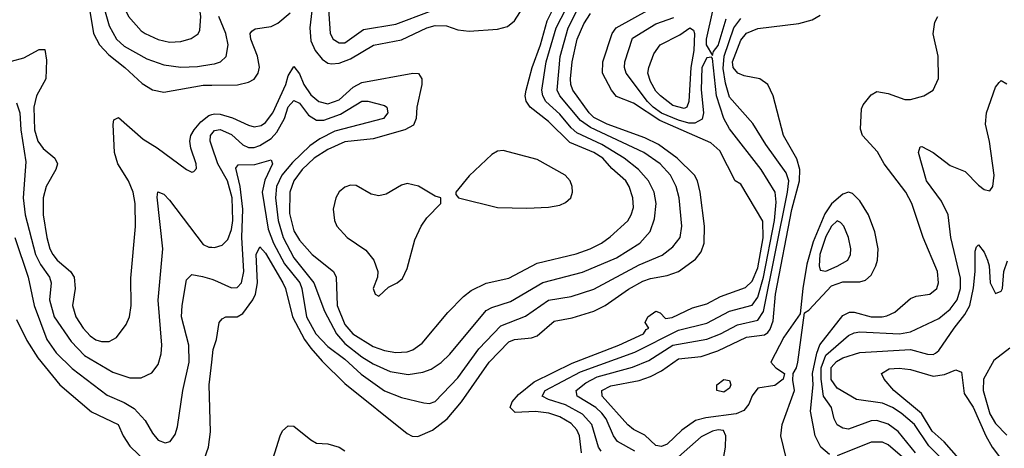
# Model space of a CAD drawing. Header units: inches. Extents: x 884549 to 1028252, y 526810 to 653624.
# Tile 630 of 656: x 979321 to 982801, y 563526 to 565039. Entities that reach past the tile are written whole.
import ezdxf

# ---------------------------------------------------------------- set-up
doc = ezdxf.new("R2010")
doc.units = ezdxf.units.IN
doc.header["$MEASUREMENT"] = 0
doc.layers.add('A9576', color=7, linetype='Continuous')
doc.layers.add('A9586', color=7, linetype='Continuous')

msp = doc.modelspace()

# ---------------------------------------------------------------- linework, layer by layer
at = {"layer": 'A9576', "color": 5}
for points, elevation in [([(979274.9, 565285.1), (979330, 565307.9), (979350, 565320.8), (979366.9, 565353.1), (979390, 565430.3), (979410, 565460.6), (979430, 565459.8), (979535.2, 565415.2), (979552.7, 565392.7), (979650, 565166.1), (979705.2, 565050), (979750, 565000.1), (979765, 564990), (979810, 564969), (979850, 564959.5), (979890, 564961.9), (979927.3, 564972.7), (979951.3, 564988.7), (979958.3, 565001.7), (979961, 565050), (979943.4, 565170), (979950, 565212.9), (979970, 565222), (980000, 565200)], 2360), ([(979310, 565168.2), (979350, 565171.5), (979376.8, 565183.2), (979407.5, 565210), (979450, 565283), (979470, 565305.7), (979490, 565315.4), (979510, 565313.5), (979530, 565298), (979570, 565222.5), (979605.2, 565130), (979637.6, 565017.6), (979662.9, 564970), (979690, 564945), (979770, 564901), (979830, 564879.9), (979890, 564871), (979950, 564873.9), (980000, 564882)], 2340), ([(979250, 565101.3), (979330, 565086.7), (979350, 565088.6), (979370, 565093.3), (979410, 565115.5), (979470, 565171.6), (979490, 565184.5), (979510, 565185.2), (979530, 565172.1), (979552.9, 565130), (979565.7, 565090), (979581.8, 564990), (979602.8, 564950), (979635.5, 564915.5), (979693.1, 564870), (979753.7, 564813.7), (979790, 564791.6), (979830, 564783.1), (979970, 564807.9), (980000, 564808.1)], 2320), ([(979292.3, 564892.3), (979335.9, 564904.1), (979390, 564933.2), (979410, 564933.2), (979415.7, 564895.7), (979413.1, 564830), (979380.9, 564770), (979370.7, 564730), (979373.9, 564650), (979384.6, 564610), (979404.4, 564584.4), (979445.8, 564550), (979454.4, 564530), (979448.5, 564510), (979414.4, 564450), (979404.1, 564410), (979403.5, 564350), (979417.4, 564270), (979427.4, 564230), (979437.8, 564210), (979453.3, 564190), (979500.1, 564150), (979513.2, 564130), (979516.5, 564090), (979507.7, 564030), (979519.6, 563990), (979545.1, 563950), (979570, 563922.7), (979590, 563908.8), (979610, 563903), (979636.8, 563903.2), (979663, 563917), (979696.9, 563963.1), (979709.4, 563990), (979714.9, 564030), (979713.9, 564126.1), (979730.9, 564309.1), (979729, 564390), (979722.4, 564430), (979705.3, 564470), (979668.3, 564530), (979656.6, 564570), (979651.3, 564668.7), (979654.3, 564685.7), (979670, 564693.8), (979757.1, 564617.1), (979807.1, 564587.1), (979910, 564510.2), (979930, 564501.1), (979937, 564503), (979946, 564514), (979945.3, 564530), (979925.4, 564585.4), (979922.4, 564610), (979926.2, 564630), (979937.3, 564650), (979961.3, 564678.7), (979990, 564701.2), (980000, 564703.9)], 2280), ([(979310, 564746), (979322.1, 564710), (979325.1, 564650), (979342.8, 564537.2), (979333, 564410), (979339.9, 564350), (979376.6, 564210), (979395.1, 564175.1), (979426.9, 564130), (979432.1, 564110), (979426.4, 564050), (979442.6, 563990), (979502.8, 563902.8), (979550, 563853.4), (979650, 563794.1), (979710, 563774.8), (979750, 563774.4), (979787.6, 563792.4), (979810, 563821.7), (979820.8, 563859.2), (979823.9, 563890), (979810.8, 564049.2), (979826.6, 564230), (979807.2, 564412.8), (979809, 564431), (979830, 564422.8), (979850, 564402.2), (979970, 564245.7), (979990, 564235.7), (980000, 564235.4)], 2260), ([(980000, 564592.4), (979994.1, 564610), (979995.3, 564630), (980000, 564635.6)], 2260), ([(979304.2, 564270), (979350.8, 564130), (979371.8, 564030), (979416.5, 563910), (979450, 563862.6), (979507, 563807), (979630, 563713.2), (979690, 563687.9), (979726.1, 563666.1), (979764.1, 563624.1), (979790, 563579.5), (979810, 563554.9), (979834.7, 563545.3), (979853.3, 563550), (979870, 563574.9), (979879, 563601), (979897.4, 563730), (979920.4, 563830), (979919.1, 563890), (979893.5, 563990), (979894.7, 564030), (979910, 564120.5), (979930, 564139), (979967.2, 564132.8), (980000, 564122.9)], 2240), ([(979310, 563980.9), (979346, 563906), (979384.6, 563844.6), (979462.7, 563750), (979574.8, 563654.8), (979669.4, 563609.4), (979686.9, 563570), (979710, 563532.9), (979770, 563475.2)], 2220), ([(979959.9, 563450), (979987.8, 563530), (979995.6, 563584.4), (979990.8, 563750), (980000, 563829.7)], 2220)]:
    msp.add_lwpolyline(points, dxfattribs=dict(at, elevation=elevation))
at = {"layer": 'A9586', "color": 5}
for points, elevation in [([(980000, 564703.9), (980010, 564706.6), (980030, 564705.9), (980072.6, 564692.6), (980130, 564666.1), (980150, 564661.2), (980174.8, 564665.2), (980190, 564675.7), (980215.3, 564710), (980261.6, 564810), (980270, 564841), (980290, 564873.4), (980310, 564847.5), (980325.5, 564810), (980350, 564773.8), (980378.7, 564750), (980410, 564741.8), (980450, 564756.1), (980499.2, 564800.8), (980530, 564817.1), (980710.6, 564850.6), (980730, 564849.1), (980742.3, 564830), (980742.7, 564810), (980724.6, 564730), (980722.5, 564690), (980713.4, 564666.6), (980682.2, 564650), (980570, 564618), (980470, 564607.7), (980410, 564581.3), (980361.9, 564550), (980319.1, 564510), (980289.5, 564470), (980275.7, 564430), (980274.2, 564354.2), (980290, 564293.4), (980310, 564260.4), (980354.2, 564210), (980430.4, 564150), (980440.1, 564130), (980442.7, 564030), (980470, 563962.3), (980499, 563930), (980570, 563885.4), (980610, 563871), (980650, 563864.2), (980690, 563866.3), (980710, 563873), (980743.3, 563896.7), (980834.3, 564005.7), (980890, 564062.3), (980917.3, 564082.7), (980970, 564108.3), (981050, 564126.8), (981150, 564179.4), (981288, 564212), (981337.4, 564230), (981377, 564250), (981407.5, 564272.5), (981470, 564328.6), (981482.2, 564350), (981490, 564376), (981488.5, 564410), (981475.5, 564450), (981463.4, 564470), (981413.9, 564513.9), (981381.7, 564550), (981349.9, 564570), (981265.9, 564605.9), (981190, 564679.6), (981124.8, 564730), (981110.8, 564750.8), (981107.7, 564770), (981110.8, 564790), (981131.9, 564870), (981161.3, 564950), (981185.3, 565034.7), (981232.8, 565130)], 2280), ([(980355.4, 565090), (980346.7, 565010), (980350, 564964.2), (980365.1, 564930), (980390, 564899.4), (980410, 564885.2), (980422.7, 564882.7), (980450, 564885.2), (980490, 564901.1), (980571.2, 564948.8), (980670, 564968.2), (980759.9, 565010), (980790, 565018.6), (980830, 565017), (980870, 565003.6), (980910, 564999), (981010, 565005.6), (981045.2, 565014.8), (981070, 565035.3), (981143.2, 565150)], 2320), ([(980409.5, 565130), (980418.9, 564990), (980429.4, 564970), (980450, 564957.2), (980470, 564957.3), (980535.9, 565004.1), (980650, 565023.8), (980770, 565068)], 2340), ([(980000, 564635.6), (980010, 564647.6), (980030, 564651.3), (980070, 564633.1), (980110, 564597.6), (980130, 564587.5), (980150, 564587.7), (980170, 564594.3), (980210, 564619.5), (980230, 564641.6), (980257.4, 564690), (980270, 564731.3), (980290, 564753.8), (980310, 564744.8), (980341.4, 564701.4), (980370, 564684), (980395.9, 564684.1), (980454.4, 564705.6), (980530, 564751.4), (980551.3, 564751.3), (980610, 564736.1), (980619.1, 564730), (980622.7, 564710), (980606.7, 564690), (980435.1, 564644.9), (980382, 564618), (980346.5, 564593.5), (980284.7, 564535.3), (980247.4, 564490), (980228.6, 564450), (980225, 564410), (980234.2, 564330), (980251.7, 564270), (980290, 564198), (980361.2, 564110), (980398.8, 564010), (980440.7, 563930), (980470, 563895.2), (980530, 563849.1), (980570, 563824.3), (980630, 563797.3), (980693.6, 563786.4), (980746, 563794), (980775.3, 563804.7), (980811.2, 563828.8), (980841.9, 563858.1), (980970, 564011.8), (980990, 564023), (981055.4, 564044.6), (981170, 564110.8), (981310, 564147.1), (981430, 564197.9), (981513, 564250), (981548.8, 564291.2), (981564.2, 564335.8), (981570.3, 564390), (981563, 564430), (981543.4, 564470), (981507.9, 564510), (981458, 564550), (981378.6, 564598.6), (981290, 564639.4), (981270, 564656.8), (981230, 564705.1), (981180.4, 564750), (981169.6, 564770), (981166.7, 564790), (981182.3, 564890), (981217.6, 565010), (981270, 565113.6)], 2260), ([(980000, 564122.9), (980010, 564119.8), (980070, 564092.3), (980090, 564093.5), (980104.6, 564110), (980112.9, 564150), (980106, 564270), (980110.2, 564370), (980100, 564450), (980085.2, 564514.8), (980093.1, 564526.9), (980152.4, 564527.6), (980210, 564543.7), (980214.7, 564530), (980187.4, 564472.6), (980178.4, 564430), (980199.8, 564299.8), (980218.5, 564250), (980257.4, 564177.4), (980310.8, 564110), (980318.7, 564090), (980335.3, 563990), (980367.7, 563930), (980410, 563885.7), (980470, 563839.9), (980527.7, 563787.7), (980610, 563729.2), (980670, 563704.6), (980750, 563685.9), (980770, 563683.9), (980790, 563690.9), (980870, 563774.4), (980943.5, 563876.5), (981021.7, 563958.3), (981108.3, 563991.7), (981190, 564048.2), (981270, 564061.8), (981350, 564087.4), (981510, 564173.5), (981592.3, 564207.7), (981630, 564237.5), (981656, 564270), (981661.7, 564310), (981651.5, 564410), (981641.8, 564450), (981621, 564490), (981585.3, 564530), (981527.1, 564570), (981338, 564658), (981303.2, 564683.2), (981229.9, 564770), (981221.2, 564790), (981231.5, 564908.5), (981259.8, 565010), (981289.7, 565070.3)], 2240), ([(980000, 564808.1), (980091.2, 564808.8), (980130, 564818.9), (980150, 564829.6), (980163.7, 564850), (980168.7, 564871.3), (980161.7, 564910), (980138.5, 564970), (980135.8, 564990), (980141.4, 564998.6), (980153.8, 565006.2), (980210, 565015), (980233.2, 565026.8), (980277.1, 565062.9)], 2320), ([(980000, 563829.7), (980005.2, 563874.8), (980016.1, 563910), (980025.8, 563970), (980036.9, 563983.1), (980050, 563989.4), (980090, 563989.6), (980110, 564001.2), (980145.3, 564050), (980154.3, 564070), (980161.1, 564110), (980157.4, 564210), (980170, 564237), (980190, 564215.2), (980251.4, 564110), (980261, 564090), (980285.7, 563990), (980327.5, 563910), (980350, 563879.4), (980390, 563833.2), (980470, 563755.1), (980690, 563577.7), (980708.5, 563568.5), (980727.8, 563567.8), (980780.1, 563590), (980832.3, 563630), (980882.8, 563690), (980980.7, 563830), (981050, 563901.1), (981070, 563909.7), (981130, 563916.1), (981150, 563923.4), (981210, 563975.2), (981273.8, 563986.2), (981350, 564010.4), (981390, 564030.5), (981472.5, 564087.5), (981524, 564116), (981550, 564125.3), (981610, 564135.3), (981650, 564150.1), (981710, 564193.4), (981730, 564219.8), (981740.1, 564250), (981741.6, 564310), (981726.4, 564430), (981716.7, 564470), (981705.6, 564490), (981644.4, 564550), (981578.7, 564598.7), (981530, 564621.8), (981397.3, 564670), (981350, 564693.7), (981333.2, 564710), (981276.1, 564790), (981268.5, 564810), (981267.7, 564830), (981273.3, 564890), (981291.1, 564970), (981315.5, 565024.5), (981339, 565061)], 2220), ([(981306.3, 563510), (981300.2, 563570), (981290.7, 563590.7), (981270, 563612.9), (981230, 563636.4), (981190.8, 563650), (981144.2, 563655.8), (981071.9, 563651.9), (981054.2, 563670), (981062, 563690), (981084.2, 563715.8), (981139, 563761), (981273.8, 563826.2), (981438.9, 563890), (981525.4, 563930), (981534.9, 563945.1), (981545.1, 563950), (981531.3, 563970), (981541, 563990), (981569.8, 564010), (981584.5, 564004.5), (981603.8, 563983.8), (981627.6, 563987.6), (981698.7, 564021.3), (981750, 564036.4), (981798.3, 564061.7), (981886.5, 564093.5), (981910, 564116.1), (981930, 564163.4), (981948.9, 564268.9), (981947.5, 564327.5), (981870, 564458.3), (981850, 564469.6), (981795.7, 564575.7), (981764.2, 564604.2), (981583.4, 564683.4), (981490, 564744.5), (981430, 564768), (981413, 564790), (981381.5, 564850), (981381.7, 564890), (981415, 564990), (981429.1, 565010), (981550, 565077.7)], 2180), ([(981770.1, 565070.1), (981747.7, 564970), (981747.1, 564950), (981770, 564912.2), (981773.1, 564926.9), (981790, 564948.3), (981817.6, 565042.4)], 2160), ([(980000, 564882), (980010, 564883.6), (980030.8, 564890), (980050.4, 564909.6), (980057.8, 564950), (980049.2, 564990), (980024.7, 565050)], 2340), ([(981375.9, 563515.9), (981366.3, 563530), (981342.9, 563610), (981310, 563646.7), (981250, 563678.7), (981190, 563698.1), (981167.2, 563710), (981178.7, 563730), (981303.7, 563796.3), (981495.4, 563864.6), (981650, 563942.9), (981750, 563967.5), (981830.1, 564010.1), (981910, 564031.2), (981930, 564058.9), (981950.1, 564130), (981989.3, 564330), (981994.8, 564394.8), (981990.8, 564430), (981941.5, 564510), (981830, 564654.2), (981810, 564690), (981783.7, 564770), (981770, 564902), (981766.3, 564906.3), (981750, 564903.8), (981732.5, 564870), (981730, 564791.3), (981738.4, 564710), (981732.7, 564687.3), (981706.7, 564673.3), (981686, 564674), (981650, 564684), (981590, 564708.7), (981560, 564730), (981539.6, 564750), (981464.2, 564850), (981458.5, 564870), (981459.7, 564890), (981486.6, 564973.4), (981570, 565024.4), (981633, 565047)], 2160), ([(981495.4, 563515.4), (981433.5, 563550), (981419.6, 563570), (981393.9, 563630), (981378.8, 563650), (981357.2, 563670), (981290.9, 563710), (981287.4, 563730), (981322.5, 563757.5), (981362.3, 563777.7), (981487.4, 563812.6), (981544.4, 563835.6), (981630, 563890), (981750, 563910.6), (981798, 563930), (981857.8, 563962.2), (981930, 563978.7), (981950, 564009.2), (982035.2, 564430), (982039.6, 564470), (982030, 564498.3), (981958, 564598), (981912.8, 564672.8), (981830, 564765.2), (981815.4, 564815.4), (981807.2, 564867.2), (981811, 564910), (981844.9, 565010), (981870, 565043.2)], 2140), ([(982037.8, 563457.8), (982010.8, 563570), (982015.7, 563610), (982059.2, 563730), (982053.2, 563766.8), (982055.1, 563790), (982066.7, 563810), (982071.7, 563830), (982095.4, 564004.6), (982110, 564014), (982190, 564098.8), (982230, 564114), (982290, 564113.9), (982310, 564119.9), (982330, 564137.5), (982347.3, 564170), (982352.9, 564190), (982354.7, 564230), (982343.4, 564290), (982321.3, 564350), (982290, 564399.9), (982264.8, 564424.8), (982250, 564429.9), (982230, 564423.5), (982190, 564389.3), (982166.7, 564353.3), (982125.8, 564254.2), (982103.6, 564176.4), (982088.4, 564090), (982079.4, 564000.6), (982021.7, 563918.3), (981975.3, 563830), (981993.6, 563810), (982024.1, 563790), (982019.7, 563770), (981990, 563747.7), (981930, 563737.5), (981910, 563711.2), (981898.3, 563681.7), (981880.4, 563659.6), (981853, 563647), (981746.5, 563633.5), (981710, 563624), (981661.3, 563590), (981610, 563540.9), (981590, 563532.4), (981570, 563535.8), (981530, 563572.4), (981490, 563592.5), (981470, 563608.6), (981379.6, 563710), (981378.7, 563730), (981410, 563745.8), (981510, 563765), (981550, 563779.2), (981590, 563799.7), (981650, 563841.7), (981730, 563849.8), (981788.1, 563870), (981890, 563918.5), (981953.3, 563926.7), (981965.8, 563934.2), (981973.9, 563946.1), (981984.4, 563975.6), (981992.4, 564070), (982050, 564369.3), (982077.4, 564470), (982078.5, 564510), (982067.5, 564547.5), (982021.2, 564630), (981983.9, 564770), (981965, 564810), (981937.3, 564830), (981881.3, 564841.3), (981859.7, 564850), (981842.3, 564870), (981840.3, 564890), (981870, 564967.3), (981890, 564992), (981930, 565007.4), (982074.9, 565025.1), (982121.9, 565038.1), (982150, 565055.2)], 2120), ([(982183.4, 563503.4), (982152.5, 563530), (982133, 563570), (982116.5, 563656.5), (982125.5, 563750), (982122.6, 563790), (982138.2, 563861.8), (982149.5, 563890.5), (982230, 563994.1), (982253.8, 564006.2), (982270, 564005.9), (982330, 563990), (982369.6, 563989.6), (982386.1, 563993.9), (982413.7, 564006.3), (982470, 564054.4), (982490, 564062.4), (982538, 564070), (982562.6, 564090), (982569, 564110), (982564.7, 564150), (982514.1, 564270), (982474.2, 564390), (982453.6, 564430), (982376.4, 564530), (982352.6, 564572.6), (982299.6, 564630), (982292.6, 564652.6), (982295.9, 564724.1), (982301.7, 564738.3), (982330, 564773.4), (982350, 564786), (982390, 564778.9), (982450, 564757.3), (982470, 564756.9), (982517.2, 564770), (982550, 564790.6), (982568.4, 564831.6), (982567.1, 564910), (982549.6, 564989.6), (982555.8, 565030), (982566.3, 565050)], 2080), ([(982487.4, 563510), (982425.6, 563585.6), (982390, 563611.4), (982350, 563623.7), (982330, 563623), (982250, 563593.8), (982230, 563597.1), (982210, 563609.2), (982199.2, 563630), (982190.8, 563670), (982162.1, 563710), (982153.3, 563770), (982154, 563810), (982170, 563855), (982250, 563924.4), (982270, 563933.8), (982290, 563936.4), (982430.1, 563930.1), (982470, 563937.3), (982570, 563984.3), (982610, 564016.6), (982634.4, 564050), (982646.4, 564090), (982646.7, 564126.7), (982612.1, 564270), (982603, 564350), (982578.7, 564398.7), (982526, 564470), (982498.3, 564570), (982504, 564590), (982510, 564591.7), (982550, 564570.2), (982610, 564524.3), (982663.3, 564503.3), (982710, 564455), (982730, 564439.3), (982750, 564434.9), (982760.3, 564450), (982765.6, 564490), (982748.5, 564608.5), (982734.6, 564670), (982738.7, 564710), (982770, 564801), (982782.4, 564817.6), (982790, 564824), (982810, 564813)], 2060), ([(980000, 564235.4), (980010, 564235), (980036.5, 564243.5), (980056.5, 564263.5), (980070, 564298), (980074.3, 564330), (980072, 564410), (980055.3, 564470), (980021.1, 564530), (980000, 564592.4)], 2260), ([(982650, 563418.6), (982534.4, 563534.4), (982484, 563610), (982436.7, 563650), (982406.4, 563670), (982370, 563685.4), (982278.3, 563698.3), (982210, 563737.5), (982188.9, 563768.9), (982189.3, 563810.7), (982207.7, 563832.3), (982230, 563845), (982290, 563864.2), (982470, 563874.4), (982530, 563858.1), (982550, 563857.5), (982558.1, 563861.9), (982570, 563871.1), (982623.4, 563950), (982662, 563998), (982678.9, 564030), (982692.2, 564092.2), (982698.3, 564150), (982698.4, 564221.6), (982703.1, 564236.9), (982710, 564244.2), (982730, 564218.3), (982742, 564190), (982748.1, 564170), (982751.1, 564110), (982770, 564072.8), (982790, 564080.8), (982795, 564090), (982799, 564150), (982812.7, 564187.3)], 2040), ([(982820.7, 563879.3), (982764.4, 563835.6), (982727.8, 563770), (982726.1, 563730), (982750, 563647), (982770, 563613.6), (982810, 563572)], 2040), ([(982658.4, 563470), (982588.9, 563548.9), (982545.9, 563585.9), (982508.8, 563648.8), (982411.1, 563730), (982376.3, 563770), (982366.6, 563790), (982394.1, 563805.9), (982430, 563809.1), (982470, 563804.2), (982550, 563779.9), (982590, 563786.4), (982630, 563803.3), (982650, 563794.9), (982659.6, 563719.6), (982691.5, 563671.5), (982735.2, 563570), (982757.9, 563530), (982890, 563355.5)], 2020), ([(980191.2, 563408.8), (980241.6, 563570), (980250, 563587.4), (980270, 563604.6), (980290, 563604.4), (980350, 563555.5), (980370, 563544.4), (980410, 563541.6), (980450, 563530.3), (980470, 563516.9)], 2180), ([(981808.5, 563490), (981815.9, 563530), (981817, 563570), (981808.5, 563588.5), (981790, 563591.2), (981770, 563586.5), (981730, 563566.7), (981630, 563478.3)], 2140), ([(982539.9, 563410), (982390, 563538.6), (982370, 563547), (982330, 563547.4), (982210, 563499.7)], 2080)]:
    msp.add_lwpolyline(points, dxfattribs=dict(at, elevation=elevation))
for points, elevation in [([(981670, 564725.5), (981630, 564736.5), (981586.1, 564770), (981570, 564786.6), (981550, 564820.8), (981541.7, 564850), (981544.1, 564870), (981561.9, 564918.1), (981584.7, 564950), (981654, 564986), (981690.1, 565010.1), (981702, 565002), (981705.9, 564990), (981703.9, 564930), (981692.8, 564870), (981685.9, 564750), (981679.3, 564730)], 2140), ([(981030, 564576.8), (981010, 564574.4), (980990, 564563.5), (980910, 564487.8), (980862.8, 564430), (980862, 564422), (980872, 564410), (981010, 564375.6), (981113.4, 564373.4), (981190, 564376.8), (981230, 564384.5), (981250, 564393.6), (981268.5, 564410), (981275.4, 564430), (981274.2, 564450), (981266.3, 564470), (981249, 564490), (981150, 564545.8)], 2320), ([(980690, 564460.2), (980670, 564455), (980616.7, 564423.3), (980590, 564417.4), (980562.9, 564422.9), (980510, 564453.9), (980490, 564454.7), (980470, 564447.3), (980450, 564431.2), (980438.7, 564410), (980429.5, 564370), (980433.2, 564330), (980441.4, 564310), (980478.4, 564270), (980544.8, 564224.8), (980573.2, 564190), (980586.6, 564150), (980585.4, 564130), (980570.2, 564090), (980578, 564070), (980590, 564062.6), (980625, 564095), (980655.1, 564110), (980674.3, 564125.7), (980690, 564160.5), (980717.8, 564262.2), (980739.8, 564310), (980760.2, 564339.8), (980809.4, 564390), (980809, 564410), (980790, 564416.3), (980730, 564451.4)], 2320), ([(982210, 564328.4), (982190, 564310.4), (982170, 564273.4), (982149.5, 564210), (982146.3, 564170), (982150, 564155.2), (982170, 564150.6), (982210, 564169.3), (982247.9, 564190), (982257.7, 564210), (982259.2, 564230), (982250.5, 564270), (982233.6, 564310), (982222.6, 564322.6)], 2140), ([(981810, 563724), (981785, 563730), (981785.3, 563750), (981810, 563768.7), (981830, 563765.5), (981834.3, 563750), (981830, 563738.5)], 2080)]:
    msp.add_lwpolyline(points, close=True, dxfattribs=dict(at, elevation=elevation))

doc.saveas('drawing.dxf')
